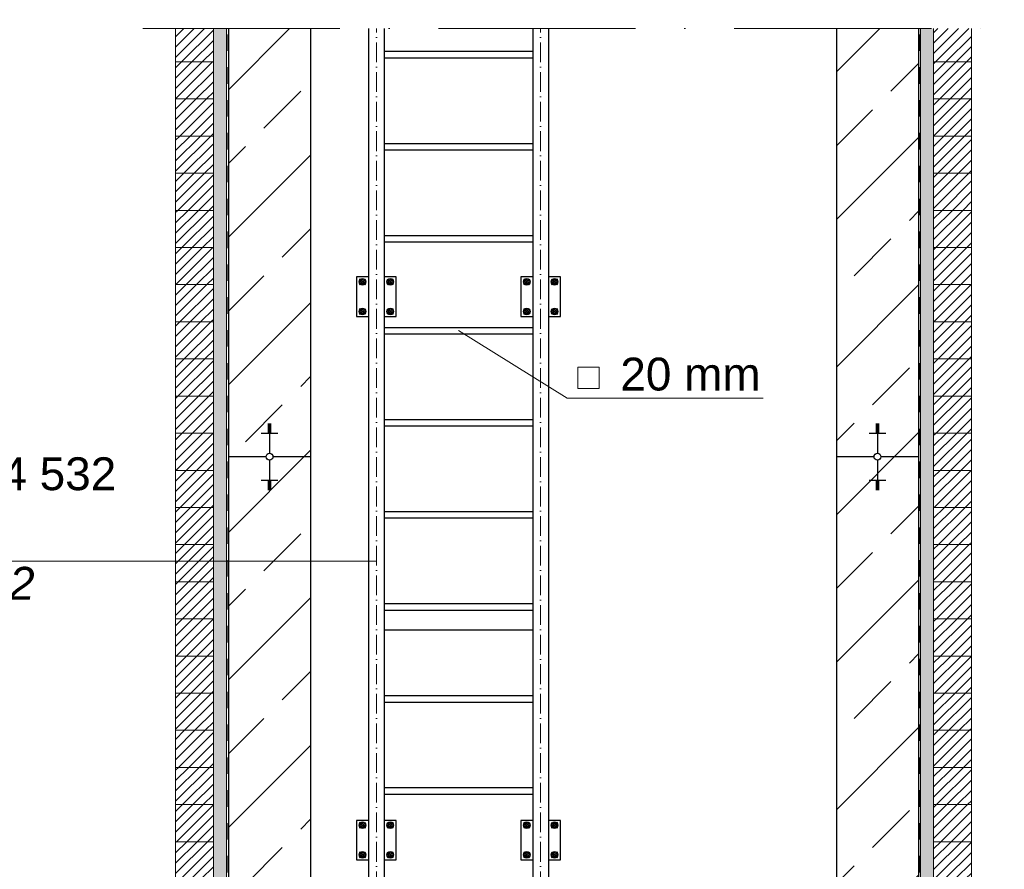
# Model space of a CAD drawing. Header units: millimetres. Extents: x -57642 to 5082813, y -177084 to 58112.
# Tile 906 of 1056: x 92082 to 95079, y -42210 to -39625. Entities that reach past the tile are written whole.
import ezdxf

# ---------------------------------------------------------------- set-up
doc = ezdxf.new("R2010")
doc.units = ezdxf.units.MM
doc.linetypes.add('ACAD_ISO10W100', pattern=[18, 12, -3, 0, -3])
doc.linetypes.add('JIS_02_1.0', pattern=[2, 1, -1])
doc.layers.add('Bemaßung', color=7, linetype='Continuous', lineweight=9)
doc.layers.add('Beschriftung', color=7, linetype='Continuous', lineweight=9)
doc.styles.add('LBB3.5M1000', font='isocp.shx', dxfattribs={"height": 3.5})
pattern_1 = [(37.5, (1399.558, -161.223), (-0.4000078, 12.2353309), [0, -9.652, 0, -10.795, 0, -10.31875]), (7.5, (1399.558, -161.223), (11.238082, 17.9206275), [0, -5.207, 0, -8.6995, 0, -3.33375]), (327.5, (1391.747, -161.223), (19.7748093, 0.0359296), [0, -3.175, 0, -11.43, 0, -14.9225]), (317.5, (1391.747, -161.223), (19.0889113, 5.573233), [0, -1.5875, 0, -7.493, 0, -8.5725])]
pattern_2 = [(45, (0, -161.223), (-15.715448, 15.715448), [])]

msp = doc.modelspace()

# ---------------------------------------------------------------- hatches: boundary and pattern name
h = msp.add_hatch()
h.set_pattern_fill('ANSI33', color=256, scale=50)
h.set_pattern_definition([(45, (1282.47, -161.22), (-224.5064, 224.5064), []), (45, (1506.98, -161.22), (-224.5064, 224.5064), [158.75, -79.375])])
edge = h.paths.add_edge_path()
edge.add_line((92967.61099, -37111.00057), (92717.61099, -37111.00057))
edge.add_line((92717.61099, -37111.00057), (92717.61099, -38711.00057))
edge.add_line((92717.61099, -38711.00057), (92832.25846, -38711.00057))
edge.add_arc((92842.61099, -38711.00057), 10.35253, 0, 180, ccw=False)
edge.add_line((92852.96352, -38711.00057), (92967.61099, -38711.00057))
edge.add_line((92967.61099, -38711.00057), (92967.61099, -37111.00057))
h.paths.add_polyline_path([(92842.61099, -38639.50653), (92842.61099, -38635.98662), (92837.61099, -38635.98662), (92817.61099, -38639.50653)], flags=16)
h.paths.add_polyline_path([(92837.61099, -38800.09413), (92842.61099, -38800.09413), (92842.61099, -38796.57423), (92837.61099, -38796.57423)], flags=16)
h.paths.add_polyline_path([(92842.61099, -46069.87898), (92842.61099, -46066.35908), (92837.61099, -46066.35908), (92817.61099, -46069.87898)], flags=16)
edge = h.paths.add_edge_path()
edge.add_line((92967.61099, -46141.37302), (92852.96352, -46141.37302))
edge.add_arc((92842.61099, -46141.37302), 10.35253, -180, 0, ccw=False)
edge.add_line((92832.25846, -46141.37302), (92717.61099, -46141.37302))
edge.add_line((92717.61099, -46141.37302), (92717.61099, -48331.00057))
edge.add_line((92717.61099, -48331.00057), (94817.61099, -48331.00057))
edge.add_line((94817.61099, -48331.00057), (94817.61099, -46141.37302))
edge.add_line((94817.61099, -46141.37302), (94702.96352, -46141.37302))
edge.add_arc((94692.61099, -46141.37302), 10.35253, -180, 0, ccw=False)
edge.add_line((94682.25846, -46141.37302), (94567.61099, -46141.37302))
edge.add_line((94567.61099, -46141.37302), (94567.61099, -48031.00057))
edge.add_line((94567.61099, -48031.00057), (94167.61099, -48031.00057))
edge.add_line((94167.61099, -48031.00057), (94167.61099, -47831.00057))
edge.add_line((94167.61099, -47831.00057), (92967.61099, -47831.00057))
edge.add_line((92967.61099, -47831.00057), (92967.61099, -46141.37302))
h.paths.add_polyline_path([(92842.61099, -46237.5064), (92837.61099, -46237.5064), (92837.61099, -46241.0263), (92842.61099, -46241.0263)], flags=16)
h.paths.add_polyline_path([(94692.61099, -46212.86706), (94692.61099, -46216.38697), (94697.61099, -46216.38697), (94717.61099, -46212.86706)], flags=16)
h.paths.add_polyline_path([(94692.61099, -46045.23965), (94697.61099, -46045.23965), (94697.61099, -46041.71974), (94692.61099, -46041.71974)], flags=16)
h.paths.add_polyline_path([(94692.61099, -38782.49461), (94692.61099, -38786.01451), (94697.61099, -38786.01451), (94717.61099, -38782.49461)], flags=16)
edge = h.paths.add_edge_path()
edge.add_line((94817.61099, -37111.00057), (94567.61099, -37111.00057))
edge.add_line((94567.61099, -37111.00057), (94567.61099, -38711.00057))
edge.add_line((94567.61099, -38711.00057), (94682.25846, -38711.00057))
edge.add_arc((94692.61099, -38711.00057), 10.35253, 0, 180, ccw=False)
edge.add_line((94702.96352, -38711.00057), (94817.61099, -38711.00057))
edge.add_line((94817.61099, -38711.00057), (94817.61099, -37111.00057))
h.paths.add_polyline_path([(94697.61099, -38621.907), (94692.61099, -38621.907), (94692.61099, -38625.42691), (94697.61099, -38625.42691)], flags=16)
edge = h.paths.add_edge_path()
edge.add_line((92967.61099, -44673.25658), (92717.61099, -44673.25658))
edge.add_line((92717.61099, -44673.25658), (92717.61099, -46141.37302))
edge.add_line((92717.61099, -46141.37302), (92832.25846, -46141.37302))
edge.add_arc((92842.61099, -46141.37302), 10.35253, 0, 180, ccw=False)
edge.add_line((92852.96352, -46141.37302), (92967.61099, -46141.37302))
edge.add_line((92967.61099, -46141.37302), (92967.61099, -44673.25658))
edge = h.paths.add_edge_path()
edge.add_line((94817.61099, -44673.25658), (94567.61099, -44673.25658))
edge.add_line((94567.61099, -44673.25658), (94567.61099, -46141.37302))
edge.add_line((94567.61099, -46141.37302), (94682.25846, -46141.37302))
edge.add_arc((94692.61099, -46141.37302), 10.35253, 0, 180, ccw=False)
edge.add_line((94702.96352, -46141.37302), (94817.61099, -46141.37302))
edge.add_line((94817.61099, -46141.37302), (94817.61099, -44673.25658))
h.paths.add_polyline_path([(94817.61099, -39651.67314), (94567.61099, -39651.67314), (94567.61099, -44619.47911), (94817.61099, -44619.47911)])
edge = h.paths.add_edge_path()
edge.add_line((94567.61099, -39597.89567), (94817.61099, -39597.89567))
edge.add_line((94817.61099, -39597.89567), (94817.61099, -38711.00057))
edge.add_line((94817.61099, -38711.00057), (94702.96352, -38711.00057))
edge.add_arc((94692.61099, -38711.00057), 10.35253, -180, 0, ccw=False)
edge.add_line((94682.25846, -38711.00057), (94567.61099, -38711.00057))
edge.add_line((94567.61099, -38711.00057), (94567.61099, -39597.89567))
h.paths.add_polyline_path([(92967.61099, -39651.67314), (92717.61099, -39651.67314), (92717.61099, -44619.47911), (92967.61099, -44619.47911)])
edge = h.paths.add_edge_path()
edge.add_line((92717.61099, -39597.89567), (92967.61099, -39597.89567))
edge.add_line((92967.61099, -39597.89567), (92967.61099, -38711.00057))
edge.add_line((92967.61099, -38711.00057), (92852.96352, -38711.00057))
edge.add_arc((92842.61099, -38711.00057), 10.35253, -180, 0, ccw=False)
edge.add_line((92832.25846, -38711.00057), (92717.61099, -38711.00057))
edge.add_line((92717.61099, -38711.00057), (92717.61099, -39597.89567))
at = {"lineweight": 5}
h = msp.add_hatch(dxfattribs=at)
h.set_pattern_fill('ANSI31', color=256, scale=7, style=0)
h.set_pattern_definition(pattern_2)
h.paths.add_polyline_path([(92671.61099, -39651.67314), (92556.61099, -39651.67314), (92556.61099, -39753.00057), (92671.61099, -39753.00057)])
h = msp.add_hatch(dxfattribs=at)
h.set_pattern_fill('ANSI31', color=256, scale=7, style=0)
h.set_pattern_definition(pattern_2)
h.paths.add_polyline_path([(94978.61099, -39651.67314), (94863.61099, -39651.67314), (94863.61099, -39753.00057), (94978.61099, -39753.00057)])
h = msp.add_hatch(dxfattribs=at)
h.set_pattern_fill('ANSI31', color=256, scale=7, style=0)
h.set_pattern_definition(pattern_2)
h.paths.add_polyline_path([(92671.61099, -39753.00057), (92556.61099, -39753.00057), (92556.61099, -39866.00057), (92671.61099, -39866.00057)])
h = msp.add_hatch(dxfattribs=at)
h.set_pattern_fill('ANSI31', color=256, scale=7, style=0)
h.set_pattern_definition(pattern_2)
h.paths.add_polyline_path([(94863.61099, -39753.00057), (94978.61099, -39753.00057), (94978.61099, -39866.00057), (94863.61099, -39866.00057)])
h = msp.add_hatch(dxfattribs=at)
h.set_pattern_fill('ANSI31', color=256, scale=7, style=0)
h.set_pattern_definition(pattern_2)
h.paths.add_polyline_path([(92671.61099, -39866.00057), (92556.61099, -39866.00057), (92556.61099, -39979.00057), (92671.61099, -39979.00057)])
h = msp.add_hatch(dxfattribs=at)
h.set_pattern_fill('ANSI31', color=256, scale=7, style=0)
h.set_pattern_definition(pattern_2)
h.paths.add_polyline_path([(94863.61099, -39866.00057), (94978.61099, -39866.00057), (94978.61099, -39979.00057), (94863.61099, -39979.00057)])
h = msp.add_hatch(dxfattribs=at)
h.set_pattern_fill('ANSI31', color=256, scale=7, style=0)
h.set_pattern_definition(pattern_2)
h.paths.add_polyline_path([(92671.61099, -39979.00057), (92556.61099, -39979.00057), (92556.61099, -40092.00057), (92671.61099, -40092.00057)])
h = msp.add_hatch(dxfattribs=at)
h.set_pattern_fill('ANSI31', color=256, scale=7, style=0)
h.set_pattern_definition(pattern_2)
h.paths.add_polyline_path([(94863.61099, -39979.00057), (94978.61099, -39979.00057), (94978.61099, -40092.00057), (94863.61099, -40092.00057)])
h = msp.add_hatch(dxfattribs=at)
h.set_pattern_fill('ANSI31', color=256, scale=7, style=0)
h.set_pattern_definition(pattern_2)
h.paths.add_polyline_path([(92671.61099, -40092.00057), (92556.61099, -40092.00057), (92556.61099, -40205.00057), (92671.61099, -40205.00057)])
h = msp.add_hatch(dxfattribs=at)
h.set_pattern_fill('ANSI31', color=256, scale=7, style=0)
h.set_pattern_definition(pattern_2)
h.paths.add_polyline_path([(94863.61099, -40092.00057), (94978.61099, -40092.00057), (94978.61099, -40205.00057), (94863.61099, -40205.00057)])
h = msp.add_hatch(dxfattribs=at)
h.set_pattern_fill('ANSI31', color=256, scale=7, style=0)
h.set_pattern_definition(pattern_2)
h.paths.add_polyline_path([(92671.61099, -40205.00057), (92556.61099, -40205.00057), (92556.61099, -40318.00057), (92671.61099, -40318.00057)])
h = msp.add_hatch(dxfattribs=at)
h.set_pattern_fill('ANSI31', color=256, scale=7, style=0)
h.set_pattern_definition(pattern_2)
h.paths.add_polyline_path([(94863.61099, -40205.00057), (94978.61099, -40205.00057), (94978.61099, -40318.00057), (94863.61099, -40318.00057)])
h = msp.add_hatch(dxfattribs=at)
h.set_pattern_fill('ANSI31', color=256, scale=7, style=0)
h.set_pattern_definition(pattern_2)
h.paths.add_polyline_path([(92671.61099, -40318.00057), (92556.61099, -40318.00057), (92556.61099, -40431.00057), (92671.61099, -40431.00057)])
h = msp.add_hatch(dxfattribs=at)
h.set_pattern_fill('ANSI31', color=256, scale=7, style=0)
h.set_pattern_definition(pattern_2)
h.paths.add_polyline_path([(94863.61099, -40318.00057), (94978.61099, -40318.00057), (94978.61099, -40431.00057), (94863.61099, -40431.00057)])
h = msp.add_hatch(dxfattribs=at)
h.set_pattern_fill('ANSI31', color=256, scale=7, style=0)
h.set_pattern_definition(pattern_2)
h.paths.add_polyline_path([(92671.61099, -40431.00057), (92556.61099, -40431.00057), (92556.61099, -40544.00057), (92671.61099, -40544.00057)])
h = msp.add_hatch(dxfattribs=at)
h.set_pattern_fill('ANSI31', color=256, scale=7, style=0)
h.set_pattern_definition(pattern_2)
h.paths.add_polyline_path([(94863.61099, -40431.00057), (94978.61099, -40431.00057), (94978.61099, -40544.00057), (94863.61099, -40544.00057)])
h = msp.add_hatch(dxfattribs=at)
h.set_pattern_fill('ANSI31', color=256, scale=7, style=0)
h.set_pattern_definition(pattern_2)
h.paths.add_polyline_path([(92671.61099, -40544.00057), (92556.61099, -40544.00057), (92556.61099, -40657.00057), (92671.61099, -40657.00057)])
h = msp.add_hatch(dxfattribs=at)
h.set_pattern_fill('ANSI31', color=256, scale=7, style=0)
h.set_pattern_definition(pattern_2)
h.paths.add_polyline_path([(94863.61099, -40544.00057), (94978.61099, -40544.00057), (94978.61099, -40657.00057), (94863.61099, -40657.00057)])
h = msp.add_hatch(dxfattribs=at)
h.set_pattern_fill('ANSI31', color=256, scale=7, style=0)
h.set_pattern_definition(pattern_2)
h.paths.add_polyline_path([(92671.61099, -40657.00057), (92556.61099, -40657.00057), (92556.61099, -40770.00057), (92671.61099, -40770.00057)])
h = msp.add_hatch(dxfattribs=at)
h.set_pattern_fill('ANSI31', color=256, scale=7, style=0)
h.set_pattern_definition(pattern_2)
h.paths.add_polyline_path([(94863.61099, -40657.00057), (94978.61099, -40657.00057), (94978.61099, -40770.00057), (94863.61099, -40770.00057)])
h = msp.add_hatch(dxfattribs=at)
h.set_pattern_fill('ANSI31', color=256, scale=7, style=0)
h.set_pattern_definition(pattern_2)
h.paths.add_polyline_path([(92671.61099, -40770.00057), (92556.61099, -40770.00057), (92556.61099, -40883.00057), (92671.61099, -40883.00057)])
h = msp.add_hatch(dxfattribs=at)
h.set_pattern_fill('ANSI31', color=256, scale=7, style=0)
h.set_pattern_definition(pattern_2)
h.paths.add_polyline_path([(94863.61099, -40770.00057), (94978.61099, -40770.00057), (94978.61099, -40883.00057), (94863.61099, -40883.00057)])
h = msp.add_hatch(dxfattribs=at)
h.set_pattern_fill('ANSI31', color=256, scale=7, style=0)
h.set_pattern_definition(pattern_2)
h.paths.add_polyline_path([(92671.61099, -40883.00057), (92556.61099, -40883.00057), (92556.61099, -40996.00057), (92671.61099, -40996.00057)])
h = msp.add_hatch(dxfattribs=at)
h.set_pattern_fill('ANSI31', color=256, scale=7, style=0)
h.set_pattern_definition(pattern_2)
h.paths.add_polyline_path([(94863.61099, -40883.00057), (94978.61099, -40883.00057), (94978.61099, -40996.00057), (94863.61099, -40996.00057)])
h = msp.add_hatch(dxfattribs=at)
h.set_pattern_fill('ANSI31', color=256, scale=7, style=0)
h.set_pattern_definition(pattern_2)
h.paths.add_polyline_path([(92671.61099, -40996.00057), (92556.61099, -40996.00057), (92556.61099, -41109.00057), (92671.61099, -41109.00057)])
h = msp.add_hatch(dxfattribs=at)
h.set_pattern_fill('ANSI31', color=256, scale=7, style=0)
h.set_pattern_definition(pattern_2)
h.paths.add_polyline_path([(94863.61099, -40996.00057), (94978.61099, -40996.00057), (94978.61099, -41109.00057), (94863.61099, -41109.00057)])
h = msp.add_hatch(dxfattribs=at)
h.set_pattern_fill('ANSI31', color=256, scale=7, style=0)
h.set_pattern_definition(pattern_2)
h.paths.add_polyline_path([(92671.61099, -41109.00057), (92556.61099, -41109.00057), (92556.61099, -41222.00057), (92671.61099, -41222.00057)])
h = msp.add_hatch(dxfattribs=at)
h.set_pattern_fill('ANSI31', color=256, scale=7, style=0)
h.set_pattern_definition(pattern_2)
h.paths.add_polyline_path([(94863.61099, -41109.00057), (94978.61099, -41109.00057), (94978.61099, -41222.00057), (94863.61099, -41222.00057)])
h = msp.add_hatch(dxfattribs=at)
h.set_pattern_fill('ANSI31', color=256, scale=7, style=0)
h.set_pattern_definition(pattern_2)
h.paths.add_polyline_path([(92671.61099, -41222.00057), (92556.61099, -41222.00057), (92556.61099, -41335.00057), (92671.61099, -41335.00057)])
h = msp.add_hatch(dxfattribs=at)
h.set_pattern_fill('ANSI31', color=256, scale=7, style=0)
h.set_pattern_definition(pattern_2)
h.paths.add_polyline_path([(94863.61099, -41222.00057), (94978.61099, -41222.00057), (94978.61099, -41335.00057), (94863.61099, -41335.00057)])
h = msp.add_hatch(dxfattribs=at)
h.set_pattern_fill('ANSI31', color=256, scale=7, style=0)
h.set_pattern_definition(pattern_2)
h.paths.add_polyline_path([(92671.61099, -41335.00057), (92556.61099, -41335.00057), (92556.61099, -41448.00057), (92671.61099, -41448.00057)])
h = msp.add_hatch(dxfattribs=at)
h.set_pattern_fill('ANSI31', color=256, scale=7, style=0)
h.set_pattern_definition(pattern_2)
h.paths.add_polyline_path([(94863.61099, -41335.00057), (94978.61099, -41335.00057), (94978.61099, -41448.00057), (94863.61099, -41448.00057)])
h = msp.add_hatch(dxfattribs=at)
h.set_pattern_fill('ANSI31', color=256, scale=7, style=0)
h.set_pattern_definition(pattern_2)
h.paths.add_polyline_path([(92671.61099, -41448.00057), (92556.61099, -41448.00057), (92556.61099, -41561.00057), (92671.61099, -41561.00057)])
h = msp.add_hatch(dxfattribs=at)
h.set_pattern_fill('ANSI31', color=256, scale=7, style=0)
h.set_pattern_definition(pattern_2)
h.paths.add_polyline_path([(94863.61099, -41448.00057), (94978.61099, -41448.00057), (94978.61099, -41561.00057), (94863.61099, -41561.00057)])
h = msp.add_hatch(dxfattribs=at)
h.set_pattern_fill('ANSI31', color=256, scale=7, style=0)
h.set_pattern_definition(pattern_2)
h.paths.add_polyline_path([(92671.61099, -41561.00057), (92556.61099, -41561.00057), (92556.61099, -41674.00057), (92671.61099, -41674.00057)])
h = msp.add_hatch(dxfattribs=at)
h.set_pattern_fill('ANSI31', color=256, scale=7, style=0)
h.set_pattern_definition(pattern_2)
h.paths.add_polyline_path([(94863.61099, -41561.00057), (94978.61099, -41561.00057), (94978.61099, -41674.00057), (94863.61099, -41674.00057)])
h = msp.add_hatch(dxfattribs=at)
h.set_pattern_fill('ANSI31', color=256, scale=7, style=0)
h.set_pattern_definition(pattern_2)
h.paths.add_polyline_path([(92671.61099, -41674.00057), (92556.61099, -41674.00057), (92556.61099, -41787.00057), (92671.61099, -41787.00057)])
h = msp.add_hatch(dxfattribs=at)
h.set_pattern_fill('ANSI31', color=256, scale=7, style=0)
h.set_pattern_definition(pattern_2)
h.paths.add_polyline_path([(94863.61099, -41674.00057), (94978.61099, -41674.00057), (94978.61099, -41787.00057), (94863.61099, -41787.00057)])
h = msp.add_hatch(dxfattribs=at)
h.set_pattern_fill('ANSI31', color=256, scale=7, style=0)
h.set_pattern_definition(pattern_2)
h.paths.add_polyline_path([(92671.61099, -41787.00057), (92556.61099, -41787.00057), (92556.61099, -41900.00057), (92671.61099, -41900.00057)])
h = msp.add_hatch(dxfattribs=at)
h.set_pattern_fill('ANSI31', color=256, scale=7, style=0)
h.set_pattern_definition(pattern_2)
h.paths.add_polyline_path([(94863.61099, -41787.00057), (94978.61099, -41787.00057), (94978.61099, -41900.00057), (94863.61099, -41900.00057)])
h = msp.add_hatch(dxfattribs=at)
h.set_pattern_fill('ANSI31', color=256, scale=7, style=0)
h.set_pattern_definition(pattern_2)
h.paths.add_polyline_path([(92671.61099, -41900.00057), (92556.61099, -41900.00057), (92556.61099, -42013.00057), (92671.61099, -42013.00057)])
h = msp.add_hatch(dxfattribs=at)
h.set_pattern_fill('ANSI31', color=256, scale=7, style=0)
h.set_pattern_definition(pattern_2)
h.paths.add_polyline_path([(94863.61099, -41900.00057), (94978.61099, -41900.00057), (94978.61099, -42013.00057), (94863.61099, -42013.00057)])
h = msp.add_hatch(dxfattribs=at)
h.set_pattern_fill('ANSI31', color=256, scale=7, style=0)
h.set_pattern_definition(pattern_2)
h.paths.add_polyline_path([(92671.61099, -42013.00057), (92556.61099, -42013.00057), (92556.61099, -42126.00057), (92671.61099, -42126.00057)])
h = msp.add_hatch(dxfattribs=at)
h.set_pattern_fill('ANSI31', color=256, scale=7, style=0)
h.set_pattern_definition(pattern_2)
h.paths.add_polyline_path([(94863.61099, -42013.00057), (94978.61099, -42013.00057), (94978.61099, -42126.00057), (94863.61099, -42126.00057)])
h = msp.add_hatch(dxfattribs=at)
h.set_pattern_fill('ANSI31', color=256, scale=7, style=0)
h.set_pattern_definition(pattern_2)
h.paths.add_polyline_path([(92671.61099, -42126.00057), (92556.61099, -42126.00057), (92556.61099, -42239.00057), (92671.61099, -42239.00057)])
h = msp.add_hatch(dxfattribs=at)
h.set_pattern_fill('ANSI31', color=256, scale=7, style=0)
h.set_pattern_definition(pattern_2)
h.paths.add_polyline_path([(94863.61099, -42126.00057), (94978.61099, -42126.00057), (94978.61099, -42239.00057), (94863.61099, -42239.00057)])
at = {"layer": 'Bemaßung', "lineweight": 5}
h = msp.add_hatch(dxfattribs=at)
h.set_pattern_fill('AR-SAND', color=256, scale=0.25)
h.set_pattern_definition(pattern_1)
h.paths.add_polyline_path([(92711.61099, -44673.25658), (92671.61099, -44673.25658), (92671.61099, -48381.00057), (92711.61099, -48381.00057)])
h.paths.add_polyline_path([(92711.61099, -39651.67314), (92671.61099, -39651.67314), (92671.61099, -44619.47911), (92711.61099, -44619.47911)])
h.paths.add_polyline_path([(92671.61099, -39597.89567), (92711.61099, -39597.89567), (92711.61099, -37832.00057), (92671.61099, -37832.00057)])
h = msp.add_hatch(dxfattribs=at)
h.set_pattern_fill('AR-SAND', color=256, scale=0.25)
h.set_pattern_definition(pattern_1)
h.paths.add_polyline_path([(94863.61099, -44673.25658), (94823.61099, -44673.25658), (94823.61099, -48381.00057), (94863.61099, -48381.00057)])
h.paths.add_polyline_path([(94823.61099, -39597.89567), (94863.61099, -39597.89567), (94863.61099, -37832.00057), (94823.61099, -37832.00057)])
h.paths.add_polyline_path([(94863.61099, -39651.67314), (94823.61099, -39651.67314), (94823.61099, -44619.47911), (94863.61099, -44619.47911)])

# ---------------------------------------------------------------- linework, layer by layer
at = {"linetype": 'ACAD_ISO10W100', "lineweight": 18, "ltscale": 50}
msp.add_line((92456.61099, -39651.67314), (95078.61099, -39651.67314), dxfattribs=at)
at = {"lineweight": 9}
for p, q in [((92711.61099, -39651.67314), (92711.61099, -44619.47911)), ((94823.61099, -39651.67314), (94823.61099, -44619.47911)), ((93748.81343, -40775.96901), (93417.61099, -40570.23753)), ((94345.06883, -40775.96901), (93748.81343, -40775.96901))]:
    msp.add_line(p, q, dxfattribs=at)
at = {"linetype": 'JIS_02_1.0', "lineweight": 25, "ltscale": 50}
for p, q in [((92713.61099, -44619.47911), (92713.61099, -39651.67314)), ((94821.61099, -44619.47911), (94821.61099, -39651.67314))]:
    msp.add_line(p, q, dxfattribs=at)
for p, q in [((92717.61099, -39651.67314), (92717.61099, -44619.47911)), ((92967.61099, -39651.67314), (92967.61099, -44619.47911)), ((93143.46099, -39651.67314), (93143.46099, -44619.47911)), ((93191.76099, -39651.67314), (93191.76099, -44619.47911)), ((93643.46099, -39651.67314), (93643.46099, -44619.47911)), ((93691.76099, -39651.67314), (93691.76099, -44619.47911)), ((94567.61099, -39651.67314), (94567.61099, -44619.47911)), ((94817.61099, -39651.67314), (94817.61099, -44619.47911)), ((93191.76099, -39721.00057), (93643.46099, -39721.00057)), ((93191.76099, -39741.00057), (93643.46099, -39741.00057)), ((93191.76099, -40001.00057), (93643.46099, -40001.00057)), ((93191.76099, -40021.00057), (93643.46099, -40021.00057)), ((93191.76099, -40281.00057), (93643.46099, -40281.00057)), ((93191.76099, -40301.00057), (93643.46099, -40301.00057)), ((93191.76099, -40561.00057), (93643.46099, -40561.00057)), ((93191.76099, -40581.00057), (93643.46099, -40581.00057)), ((92837.61099, -40854.80508), (92847.61099, -40854.80508)), ((92837.61099, -40858.32498), (92847.61099, -40858.32498)), ((92837.61099, -40861.84489), (92847.61099, -40861.84489)), ((92837.61099, -40865.36479), (92847.61099, -40865.36479)), ((92837.61099, -40868.8847), (92847.61099, -40868.8847)), ((92842.61099, -40854.45836), (92842.61099, -40944.10582)), ((93191.76099, -40841.00057), (93643.46099, -40841.00057)), ((93191.76099, -40861.00057), (93643.46099, -40861.00057)), ((94687.61099, -40854.80508), (94697.61099, -40854.80508)), ((94687.61099, -40858.32498), (94697.61099, -40858.32498)), ((94687.61099, -40861.84489), (94697.61099, -40861.84489)), ((94687.61099, -40865.36479), (94697.61099, -40865.36479)), ((94687.61099, -40868.8847), (94697.61099, -40868.8847)), ((94692.61099, -40854.45836), (94692.61099, -40944.10582)), ((92817.61099, -40882.96431), (92867.61099, -40882.96431)), ((92837.61099, -40872.4046), (92847.61099, -40872.4046)), ((92837.61099, -40875.9245), (92847.61099, -40875.9245)), ((92837.61099, -40879.44441), (92847.61099, -40879.44441)), ((94667.61099, -40882.96431), (94717.61099, -40882.96431)), ((94687.61099, -40872.4046), (94697.61099, -40872.4046)), ((94687.61099, -40875.9245), (94697.61099, -40875.9245)), ((94687.61099, -40879.44441), (94697.61099, -40879.44441)), ((92832.25846, -40954.45836), (92717.61099, -40954.45836)), ((92967.61099, -40954.45836), (92852.96352, -40954.45836)), ((94682.25846, -40954.45836), (94567.61099, -40954.45836)), ((94817.61099, -40954.45836), (94702.96352, -40954.45836)), ((92842.61099, -40964.81089), (92842.61099, -41054.45836)), ((94692.61099, -40964.81089), (94692.61099, -41054.45836)), ((92817.61099, -41025.9524), (92867.61099, -41025.9524)), ((92837.61099, -41029.4723), (92847.61099, -41029.4723)), ((92837.61099, -41032.99221), (92847.61099, -41032.99221)), ((92837.61099, -41036.51211), (92847.61099, -41036.51211)), ((92837.61099, -41040.03202), (92847.61099, -41040.03202)), ((92837.61099, -41043.55192), (92847.61099, -41043.55192)), ((92837.61099, -41047.07183), (92847.61099, -41047.07183)), ((94667.61099, -41025.9524), (94717.61099, -41025.9524)), ((94687.61099, -41029.4723), (94697.61099, -41029.4723)), ((94687.61099, -41032.99221), (94697.61099, -41032.99221)), ((94687.61099, -41036.51211), (94697.61099, -41036.51211)), ((94687.61099, -41040.03202), (94697.61099, -41040.03202)), ((94687.61099, -41043.55192), (94697.61099, -41043.55192)), ((94687.61099, -41047.07183), (94697.61099, -41047.07183)), ((92837.61099, -41050.59173), (92847.61099, -41050.59173)), ((92837.61099, -41054.11164), (92847.61099, -41054.11164)), ((94687.61099, -41050.59173), (94697.61099, -41050.59173)), ((94687.61099, -41054.11164), (94697.61099, -41054.11164)), ((93191.76099, -41121.00057), (93643.46099, -41121.00057)), ((93191.76099, -41141.00057), (93643.46099, -41141.00057)), ((93191.76099, -41401.00057), (93643.46099, -41401.00057)), ((93191.76099, -41421.00057), (93643.46099, -41421.00057)), ((93191.76099, -41481.00057), (93643.46099, -41481.00057)), ((93191.76099, -41681.00057), (93643.46099, -41681.00057)), ((93191.76099, -41701.00057), (93643.46099, -41701.00057)), ((93191.76099, -41961.00057), (93643.46099, -41961.00057)), ((93191.76099, -41981.00057), (93643.46099, -41981.00057))]:
    msp.add_line(p, q)
at = {"linetype": 'ACAD_ISO10W100', "lineweight": 18, "ltscale": 5}
for p, q in [((93167.61099, -44619.47911), (93167.61099, -39651.67314)), ((93667.61099, -44619.47911), (93667.61099, -39651.67314))]:
    msp.add_line(p, q, dxfattribs=at)
at = {"linetype": 'JIS_02_1.0', "lineweight": 9, "ltscale": 25}
for p, q in [((93116.44598, -40431.75858), (93134.626, -40413.57855)), ((93116.44598, -40413.57855), (93134.626, -40431.75858)), ((93218.776, -40431.75858), (93200.59598, -40413.57855)), ((93218.776, -40413.57855), (93200.59598, -40431.75858)), ((93616.44598, -40431.75858), (93634.626, -40413.57855)), ((93616.44598, -40413.57855), (93634.626, -40431.75858)), ((93718.776, -40431.75858), (93700.59598, -40413.57855)), ((93718.776, -40413.57855), (93700.59598, -40431.75858)), ((93116.44598, -40503.57855), (93134.626, -40521.75858)), ((93116.44598, -40521.75858), (93134.626, -40503.57855)), ((93218.776, -40503.57855), (93200.59598, -40521.75858)), ((93218.776, -40521.75858), (93200.59598, -40503.57855)), ((93616.44598, -40503.57855), (93634.626, -40521.75858)), ((93616.44598, -40521.75858), (93634.626, -40503.57855)), ((93718.776, -40503.57855), (93700.59598, -40521.75858)), ((93718.776, -40521.75858), (93700.59598, -40503.57855)), ((93116.44598, -42085.09058), (93134.626, -42066.91055)), ((93116.44598, -42066.91055), (93134.626, -42085.09058)), ((93218.776, -42085.09058), (93200.59598, -42066.91055)), ((93218.776, -42066.91055), (93200.59598, -42085.09058)), ((93616.44598, -42085.09058), (93634.626, -42066.91055)), ((93616.44598, -42066.91055), (93634.626, -42085.09058)), ((93718.776, -42085.09058), (93700.59598, -42066.91055)), ((93718.776, -42066.91055), (93700.59598, -42085.09058)), ((93116.44598, -42156.91055), (93134.626, -42175.09058)), ((93116.44598, -42175.09058), (93134.626, -42156.91055)), ((93218.776, -42156.91055), (93200.59598, -42175.09058)), ((93218.776, -42175.09058), (93200.59598, -42156.91055)), ((93616.44598, -42156.91055), (93634.626, -42175.09058)), ((93616.44598, -42175.09058), (93634.626, -42156.91055)), ((93718.776, -42156.91055), (93700.59598, -42175.09058)), ((93718.776, -42175.09058), (93700.59598, -42156.91055))]:
    msp.add_line(p, q, dxfattribs=at)
at = {"lineweight": 9}
for points in [[(92556.61099, -39651.67314), (92556.61099, -39753.00057), (92671.61099, -39753.00057), (92671.61099, -39651.67314)], [(94978.61099, -39651.67314), (94978.61099, -39753.00057), (94863.61099, -39753.00057), (94863.61099, -39651.67314)], [(92671.61099, -39753.00057), (92556.61099, -39753.00057), (92556.61099, -39866.00057), (92671.61099, -39866.00057), (92671.61099, -39753.00057)], [(94863.61099, -39753.00057), (94978.61099, -39753.00057), (94978.61099, -39866.00057), (94863.61099, -39866.00057), (94863.61099, -39753.00057)], [(92671.61099, -39866.00057), (92556.61099, -39866.00057), (92556.61099, -39979.00057), (92671.61099, -39979.00057), (92671.61099, -39866.00057)], [(94863.61099, -39866.00057), (94978.61099, -39866.00057), (94978.61099, -39979.00057), (94863.61099, -39979.00057), (94863.61099, -39866.00057)], [(92671.61099, -39979.00057), (92556.61099, -39979.00057), (92556.61099, -40092.00057), (92671.61099, -40092.00057), (92671.61099, -39979.00057)], [(94863.61099, -39979.00057), (94978.61099, -39979.00057), (94978.61099, -40092.00057), (94863.61099, -40092.00057), (94863.61099, -39979.00057)], [(92671.61099, -40092.00057), (92556.61099, -40092.00057), (92556.61099, -40205.00057), (92671.61099, -40205.00057), (92671.61099, -40092.00057)], [(94863.61099, -40092.00057), (94978.61099, -40092.00057), (94978.61099, -40205.00057), (94863.61099, -40205.00057), (94863.61099, -40092.00057)], [(92671.61099, -40205.00057), (92556.61099, -40205.00057), (92556.61099, -40318.00057), (92671.61099, -40318.00057), (92671.61099, -40205.00057)], [(94863.61099, -40205.00057), (94978.61099, -40205.00057), (94978.61099, -40318.00057), (94863.61099, -40318.00057), (94863.61099, -40205.00057)], [(92671.61099, -40318.00057), (92556.61099, -40318.00057), (92556.61099, -40431.00057), (92671.61099, -40431.00057), (92671.61099, -40318.00057)], [(94863.61099, -40318.00057), (94978.61099, -40318.00057), (94978.61099, -40431.00057), (94863.61099, -40431.00057), (94863.61099, -40318.00057)], [(92671.61099, -40431.00057), (92556.61099, -40431.00057), (92556.61099, -40544.00057), (92671.61099, -40544.00057), (92671.61099, -40431.00057)], [(94863.61099, -40431.00057), (94978.61099, -40431.00057), (94978.61099, -40544.00057), (94863.61099, -40544.00057), (94863.61099, -40431.00057)], [(92671.61099, -40544.00057), (92556.61099, -40544.00057), (92556.61099, -40657.00057), (92671.61099, -40657.00057), (92671.61099, -40544.00057)], [(94863.61099, -40544.00057), (94978.61099, -40544.00057), (94978.61099, -40657.00057), (94863.61099, -40657.00057), (94863.61099, -40544.00057)], [(92671.61099, -40657.00057), (92556.61099, -40657.00057), (92556.61099, -40770.00057), (92671.61099, -40770.00057), (92671.61099, -40657.00057)], [(94863.61099, -40657.00057), (94978.61099, -40657.00057), (94978.61099, -40770.00057), (94863.61099, -40770.00057), (94863.61099, -40657.00057)], [(92671.61099, -40770.00057), (92556.61099, -40770.00057), (92556.61099, -40883.00057), (92671.61099, -40883.00057), (92671.61099, -40770.00057)], [(94863.61099, -40770.00057), (94978.61099, -40770.00057), (94978.61099, -40883.00057), (94863.61099, -40883.00057), (94863.61099, -40770.00057)], [(92671.61099, -40883.00057), (92556.61099, -40883.00057), (92556.61099, -40996.00057), (92671.61099, -40996.00057), (92671.61099, -40883.00057)], [(94863.61099, -40883.00057), (94978.61099, -40883.00057), (94978.61099, -40996.00057), (94863.61099, -40996.00057), (94863.61099, -40883.00057)], [(92671.61099, -40996.00057), (92556.61099, -40996.00057), (92556.61099, -41109.00057), (92671.61099, -41109.00057), (92671.61099, -40996.00057)], [(94863.61099, -40996.00057), (94978.61099, -40996.00057), (94978.61099, -41109.00057), (94863.61099, -41109.00057), (94863.61099, -40996.00057)], [(92671.61099, -41109.00057), (92556.61099, -41109.00057), (92556.61099, -41222.00057), (92671.61099, -41222.00057), (92671.61099, -41109.00057)], [(94863.61099, -41109.00057), (94978.61099, -41109.00057), (94978.61099, -41222.00057), (94863.61099, -41222.00057), (94863.61099, -41109.00057)], [(92671.61099, -41222.00057), (92556.61099, -41222.00057), (92556.61099, -41335.00057), (92671.61099, -41335.00057), (92671.61099, -41222.00057)], [(94863.61099, -41222.00057), (94978.61099, -41222.00057), (94978.61099, -41335.00057), (94863.61099, -41335.00057), (94863.61099, -41222.00057)], [(92671.61099, -41335.00057), (92556.61099, -41335.00057), (92556.61099, -41448.00057), (92671.61099, -41448.00057), (92671.61099, -41335.00057)], [(94863.61099, -41335.00057), (94978.61099, -41335.00057), (94978.61099, -41448.00057), (94863.61099, -41448.00057), (94863.61099, -41335.00057)], [(92671.61099, -41448.00057), (92556.61099, -41448.00057), (92556.61099, -41561.00057), (92671.61099, -41561.00057), (92671.61099, -41448.00057)], [(94863.61099, -41448.00057), (94978.61099, -41448.00057), (94978.61099, -41561.00057), (94863.61099, -41561.00057), (94863.61099, -41448.00057)], [(92671.61099, -41561.00057), (92556.61099, -41561.00057), (92556.61099, -41674.00057), (92671.61099, -41674.00057), (92671.61099, -41561.00057)], [(94863.61099, -41561.00057), (94978.61099, -41561.00057), (94978.61099, -41674.00057), (94863.61099, -41674.00057), (94863.61099, -41561.00057)], [(92671.61099, -41674.00057), (92556.61099, -41674.00057), (92556.61099, -41787.00057), (92671.61099, -41787.00057), (92671.61099, -41674.00057)], [(94863.61099, -41674.00057), (94978.61099, -41674.00057), (94978.61099, -41787.00057), (94863.61099, -41787.00057), (94863.61099, -41674.00057)], [(92671.61099, -41787.00057), (92556.61099, -41787.00057), (92556.61099, -41900.00057), (92671.61099, -41900.00057), (92671.61099, -41787.00057)], [(94863.61099, -41787.00057), (94978.61099, -41787.00057), (94978.61099, -41900.00057), (94863.61099, -41900.00057), (94863.61099, -41787.00057)], [(92671.61099, -41900.00057), (92556.61099, -41900.00057), (92556.61099, -42013.00057), (92671.61099, -42013.00057), (92671.61099, -41900.00057)], [(94863.61099, -41900.00057), (94978.61099, -41900.00057), (94978.61099, -42013.00057), (94863.61099, -42013.00057), (94863.61099, -41900.00057)], [(92671.61099, -42013.00057), (92556.61099, -42013.00057), (92556.61099, -42126.00057), (92671.61099, -42126.00057), (92671.61099, -42013.00057)], [(94863.61099, -42013.00057), (94978.61099, -42013.00057), (94978.61099, -42126.00057), (94863.61099, -42126.00057), (94863.61099, -42013.00057)], [(92671.61099, -42126.00057), (92556.61099, -42126.00057), (92556.61099, -42239.00057), (92671.61099, -42239.00057), (92671.61099, -42126.00057)]]:
    msp.add_lwpolyline(points, dxfattribs=at)
for points in [[(93143.46099, -40407.66857), (93107.61099, -40407.66857), (93107.61099, -40527.66857), (93143.46099, -40527.66857)], [(93191.76099, -40527.66857), (93227.61099, -40527.66857), (93227.61099, -40407.66857), (93191.76099, -40407.66857)], [(93643.46099, -40407.66857), (93607.61099, -40407.66857), (93607.61099, -40527.66857), (93643.46099, -40527.66857)], [(93691.76099, -40527.66857), (93727.61099, -40527.66857), (93727.61099, -40407.66857), (93691.76099, -40407.66857)], [(93143.46099, -42061.00057), (93107.61099, -42061.00057), (93107.61099, -42181.00057), (93143.46099, -42181.00057)], [(93191.76099, -42181.00057), (93227.61099, -42181.00057), (93227.61099, -42061.00057), (93191.76099, -42061.00057)], [(93643.46099, -42061.00057), (93607.61099, -42061.00057), (93607.61099, -42181.00057), (93643.46099, -42181.00057)], [(93691.76099, -42181.00057), (93727.61099, -42181.00057), (93727.61099, -42061.00057), (93691.76099, -42061.00057)]]:
    msp.add_lwpolyline(points)
at = {"linetype": 'JIS_02_1.0', "lineweight": 9, "ltscale": 25}
for points in [[(93119.66843, -40416.45051), (93116.8296, -40424.51485), (93122.69716, -40430.73291), (93131.40355, -40428.88662), (93134.24238, -40420.82229), (93128.37482, -40414.60423)], [(93215.55355, -40416.45051), (93218.39238, -40424.51485), (93212.52482, -40430.73291), (93203.81843, -40428.88662), (93200.9796, -40420.82229), (93206.84716, -40414.60423)], [(93619.66843, -40416.45051), (93616.8296, -40424.51485), (93622.69716, -40430.73291), (93631.40355, -40428.88662), (93634.24238, -40420.82229), (93628.37482, -40414.60423)], [(93715.55355, -40416.45051), (93718.39238, -40424.51485), (93712.52482, -40430.73291), (93703.81843, -40428.88662), (93700.9796, -40420.82229), (93706.84716, -40414.60423)], [(93119.66843, -40518.88662), (93116.8296, -40510.82229), (93122.69716, -40504.60423), (93131.40355, -40506.45051), (93134.24238, -40514.51485), (93128.37482, -40520.73291)], [(93215.55355, -40518.88662), (93218.39238, -40510.82229), (93212.52482, -40504.60423), (93203.81843, -40506.45051), (93200.9796, -40514.51485), (93206.84716, -40520.73291)], [(93619.66843, -40518.88662), (93616.8296, -40510.82229), (93622.69716, -40504.60423), (93631.40355, -40506.45051), (93634.24238, -40514.51485), (93628.37482, -40520.73291)], [(93715.55355, -40518.88662), (93718.39238, -40510.82229), (93712.52482, -40504.60423), (93703.81843, -40506.45051), (93700.9796, -40514.51485), (93706.84716, -40520.73291)], [(93119.66843, -42069.78251), (93116.8296, -42077.84685), (93122.69716, -42084.06491), (93131.40355, -42082.21862), (93134.24238, -42074.15429), (93128.37482, -42067.93623)], [(93215.55355, -42069.78251), (93218.39238, -42077.84685), (93212.52482, -42084.06491), (93203.81843, -42082.21862), (93200.9796, -42074.15429), (93206.84716, -42067.93623)], [(93619.66843, -42069.78251), (93616.8296, -42077.84685), (93622.69716, -42084.06491), (93631.40355, -42082.21862), (93634.24238, -42074.15429), (93628.37482, -42067.93623)], [(93715.55355, -42069.78251), (93718.39238, -42077.84685), (93712.52482, -42084.06491), (93703.81843, -42082.21862), (93700.9796, -42074.15429), (93706.84716, -42067.93623)], [(93119.66843, -42172.21862), (93116.8296, -42164.15429), (93122.69716, -42157.93623), (93131.40355, -42159.78251), (93134.24238, -42167.84685), (93128.37482, -42174.06491)], [(93215.55355, -42172.21862), (93218.39238, -42164.15429), (93212.52482, -42157.93623), (93203.81843, -42159.78251), (93200.9796, -42167.84685), (93206.84716, -42174.06491)], [(93619.66843, -42172.21862), (93616.8296, -42164.15429), (93622.69716, -42157.93623), (93631.40355, -42159.78251), (93634.24238, -42167.84685), (93628.37482, -42174.06491)], [(93715.55355, -42172.21862), (93718.39238, -42164.15429), (93712.52482, -42157.93623), (93703.81843, -42159.78251), (93700.9796, -42167.84685), (93706.84716, -42174.06491)]]:
    msp.add_lwpolyline(points, close=True, dxfattribs=at)
at = {"lineweight": 9, "elevation": -475.00001}
msp.add_lwpolyline([(90444.83518, -41272.44494), (93167.61099, -41272.44494)], dxfattribs=at)
at = {"lineweight": 5}
msp.add_lwpolyline([(94863.61099, -42126.00057), (94978.61099, -42126.00057), (94978.61099, -42239.00057), (94863.61099, -42239.00057), (94863.61099, -42126.00057)], dxfattribs=at)
for centre, radius in [((93125.53599, -40422.66857), 10), ((93209.68599, -40422.66857), 10), ((93625.53599, -40422.66857), 10), ((93709.68599, -40422.66857), 10), ((93125.53599, -40512.66857), 10), ((93209.68599, -40512.66857), 10), ((93625.53599, -40512.66857), 10), ((93709.68599, -40512.66857), 10), ((92842.61099, -40954.45836), 10.35253), ((94692.61099, -40954.45836), 10.35253), ((93125.53599, -42076.00057), 10), ((93209.68599, -42076.00057), 10), ((93625.53599, -42076.00057), 10), ((93709.68599, -42076.00057), 10), ((93125.53599, -42166.00057), 10), ((93209.68599, -42166.00057), 10), ((93625.53599, -42166.00057), 10), ((93709.68599, -42166.00057), 10)]:
    msp.add_circle(centre, radius)
at = {"color": 253, "linetype": 'JIS_02_1.0', "lineweight": 9, "ltscale": 2}
for centre in [(93125.53599, -40422.66857), (93209.68599, -40422.66857), (93625.53599, -40422.66857), (93709.68599, -40422.66857), (93125.53599, -40512.66857), (93209.68599, -40512.66857), (93625.53599, -40512.66857), (93709.68599, -40512.66857), (93125.53599, -42076.00057), (93209.68599, -42076.00057), (93625.53599, -42076.00057), (93709.68599, -42076.00057), (93125.53599, -42166.00057), (93209.68599, -42166.00057), (93625.53599, -42166.00057), (93709.68599, -42166.00057)]:
    msp.add_circle(centre, 5.25, dxfattribs=at)
at = {"linetype": 'JIS_02_1.0', "lineweight": 9, "ltscale": 25}
for centre in [(93125.53599, -40422.66857), (93209.68599, -40422.66857), (93625.53599, -40422.66857), (93709.68599, -40422.66857), (93125.53599, -40512.66857), (93209.68599, -40512.66857), (93625.53599, -40512.66857), (93709.68599, -40512.66857), (93125.53599, -42076.00057), (93209.68599, -42076.00057), (93625.53599, -42076.00057), (93709.68599, -42076.00057), (93125.53599, -42166.00057), (93209.68599, -42166.00057), (93625.53599, -42166.00057), (93709.68599, -42166.00057)]:
    msp.add_circle(centre, 5, dxfattribs=at)
at = {"layer": 'Bemaßung'}
msp.add_lwpolyline([(93780.88828, -40746.75913), (93846.05317, -40746.75913), (93846.05317, -40681.59425), (93780.88828, -40681.59425)], close=True, dxfattribs=at)

# ---------------------------------------------------------------- texts
at = {"layer": 'Beschriftung', "char_height": 100, "attachment_point": 1, "style": 'LBB3.5M1000'}
for s, insert, width in [('{\\fArial|b0|i0|c0|p34;20 mm}', (93910.10773, -40653.12928, -475.00001), 3120.7263023), ('{\\fArial|b0|i0|c0|p34;LADDER ACC. TO DIN 24 532\\P%%C48,3 x 3,6 mm\\P\\fArial|b0|i1|c0|p34;LEITER NACH DIN 24 532}', (90458.75202, -40956.3575, -475.00001), 2018.0437927)]:
    msp.add_mtext(s, dxfattribs=dict(at, insert=insert, width=width))

doc.saveas('drawing.dxf')
